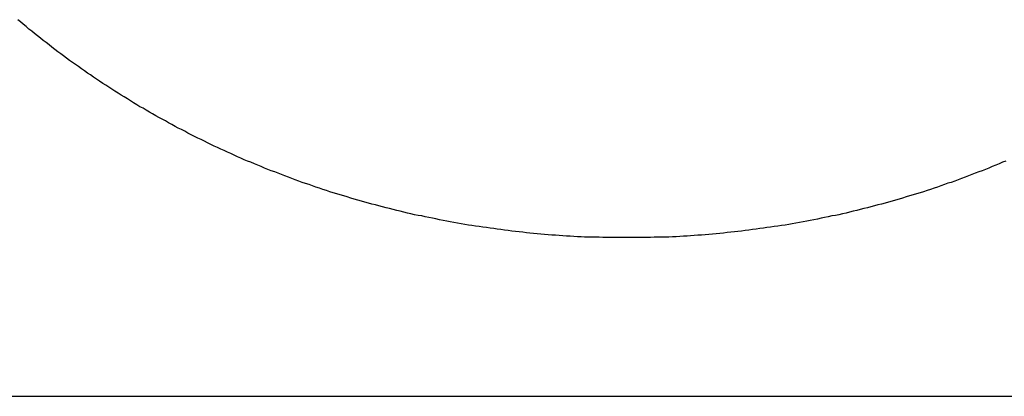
# Model space of a CAD drawing. Extents: x 1107 to 4046, y 937 to 3355.
# Tile 399 of 656: x 2154.5 to 2157.55, y 2682.6 to 2683.77. Entities that reach past the tile are written whole.
import ezdxf

# ---------------------------------------------------------------- set-up
doc = ezdxf.new("R2010")
doc.units = 0
doc.layers.add('KF_VIDA_L___C_REAR', color=7, linetype='CONTINUOUS')

# ---------------------------------------------------------------- blocks, each defined once
blk = doc.blocks.new('KF_VIDA_L___C_REAR')
at = {"layer": 'KF_VIDA_L___C_REAR'}
blk.add_line((-46.917343, 993.38744), (42.917343, 993.38744), dxfattribs=at)
blk.add_polyline3d([(-29.428, 994.115, 0), (-29.4384, 994.111, 0), (-29.4488, 994.106, 0), (-29.4593, 994.102, 0), (-29.4697, 994.098, 0), (-29.4802, 994.093, 0), (-29.4907, 994.089, 0), (-29.5012, 994.085, 0), (-29.5117, 994.081, 0), (-29.5223, 994.077, 0), (-29.5328, 994.073, 0), (-29.5434, 994.069, 0), (-29.554, 994.065, 0), (-29.5646, 994.061, 0), (-29.5752, 994.057, 0), (-29.5859, 994.053, 0), (-29.5965, 994.049, 0), (-29.6072, 994.046, 0), (-29.6178, 994.042, 0), (-29.6285, 994.038, 0), (-29.6392, 994.034, 0), (-29.65, 994.031, 0), (-29.6607, 994.027, 0), (-29.6714, 994.024, 0), (-29.6822, 994.02, 0), (-29.693, 994.017, 0), (-29.7038, 994.014, 0), (-29.7145, 994.01, 0), (-29.7254, 994.007, 0), (-29.7362, 994.004, 0), (-29.747, 994, 0), (-29.7579, 993.997, 0), (-29.7687, 993.994, 0), (-29.7796, 993.991, 0), (-29.7905, 993.988, 0), (-29.8014, 993.985, 0), (-29.8123, 993.982, 0), (-29.8232, 993.979, 0), (-29.8341, 993.976, 0), (-29.8451, 993.973, 0), (-29.856, 993.97, 0), (-29.867, 993.968, 0), (-29.8779, 993.965, 0), (-29.8889, 993.962, 0), (-29.8999, 993.96, 0), (-29.9109, 993.957, 0), (-29.9219, 993.954, 0), (-29.9329, 993.952, 0), (-29.944, 993.949, 0), (-29.955, 993.947, 0), (-29.9661, 993.945, 0), (-29.9771, 993.942, 0), (-29.9882, 993.94, 0), (-29.9993, 993.938, 0), (-30.0103, 993.935, 0), (-30.0214, 993.933, 0), (-30.0325, 993.931, 0), (-30.0436, 993.929, 0), (-30.0548, 993.927, 0), (-30.0659, 993.925, 0), (-30.077, 993.923, 0), (-30.0881, 993.921, 0), (-30.0993, 993.919, 0), (-30.1104, 993.917, 0), (-30.1216, 993.916, 0), (-30.1328, 993.914, 0), (-30.1439, 993.912, 0), (-30.1551, 993.91, 0), (-30.1663, 993.909, 0), (-30.1775, 993.907, 0), (-30.1887, 993.906, 0), (-30.1999, 993.904, 0), (-30.2111, 993.903, 0), (-30.2223, 993.901, 0), (-30.2335, 993.9, 0), (-30.2447, 993.898, 0), (-30.256, 993.897, 0), (-30.2672, 993.896, 0), (-30.2784, 993.895, 0), (-30.2897, 993.894, 0), (-30.3009, 993.892, 0), (-30.3122, 993.891, 0), (-30.3234, 993.89, 0), (-30.3347, 993.889, 0), (-30.346, 993.888, 0), (-30.3572, 993.887, 0), (-30.3685, 993.886, 0), (-30.3798, 993.886, 0), (-30.391, 993.885, 0), (-30.4023, 993.884, 0), (-30.4136, 993.883, 0), (-30.4249, 993.883, 0), (-30.4362, 993.882, 0), (-30.4475, 993.881, 0), (-30.4587, 993.881, 0), (-30.47, 993.88, 0), (-30.4813, 993.88, 0), (-30.4926, 993.879, 0), (-30.5039, 993.879, 0), (-30.5152, 993.879, 0), (-30.5265, 993.878, 0), (-30.5378, 993.878, 0), (-30.5491, 993.878, 0), (-30.5604, 993.878, 0), (-30.5717, 993.878, 0), (-30.583, 993.878, 0), (-30.5943, 993.878, 0), (-30.6057, 993.878, 0), (-30.617, 993.878, 0), (-30.6283, 993.878, 0), (-30.6396, 993.878, 0), (-30.6509, 993.878, 0), (-30.6622, 993.878, 0), (-30.6735, 993.878, 0), (-30.6848, 993.879, 0), (-30.6961, 993.879, 0), (-30.7074, 993.879, 0), (-30.7187, 993.88, 0), (-30.73, 993.88, 0), (-30.7412, 993.881, 0), (-30.7525, 993.881, 0), (-30.7638, 993.882, 0), (-30.7751, 993.883, 0), (-30.7864, 993.883, 0), (-30.7977, 993.884, 0), (-30.809, 993.885, 0), (-30.8202, 993.886, 0), (-30.8315, 993.886, 0), (-30.8428, 993.887, 0), (-30.854, 993.888, 0), (-30.8653, 993.889, 0), (-30.8766, 993.89, 0), (-30.8878, 993.891, 0), (-30.8991, 993.892, 0), (-30.9103, 993.893, 0), (-30.9216, 993.895, 0), (-30.9328, 993.896, 0), (-30.944, 993.897, 0), (-30.9553, 993.898, 0), (-30.9665, 993.9, 0), (-30.9777, 993.901, 0), (-30.9889, 993.903, 0), (-31.0001, 993.904, 0), (-31.0113, 993.906, 0), (-31.0225, 993.907, 0), (-31.0337, 993.909, 0), (-31.0449, 993.91, 0), (-31.0561, 993.912, 0), (-31.0672, 993.914, 0), (-31.0784, 993.916, 0), (-31.0896, 993.917, 0), (-31.1007, 993.919, 0), (-31.1119, 993.921, 0), (-31.123, 993.923, 0), (-31.1341, 993.925, 0), (-31.1453, 993.927, 0), (-31.1564, 993.929, 0), (-31.1675, 993.931, 0), (-31.1786, 993.933, 0), (-31.1897, 993.936, 0), (-31.2008, 993.938, 0), (-31.2118, 993.94, 0), (-31.2229, 993.942, 0), (-31.2339, 993.945, 0), (-31.245, 993.947, 0), (-31.256, 993.949, 0), (-31.2671, 993.952, 0), (-31.2781, 993.954, 0), (-31.2891, 993.957, 0), (-31.3001, 993.96, 0), (-31.3111, 993.962, 0), (-31.3221, 993.965, 0), (-31.333, 993.968, 0), (-31.344, 993.97, 0), (-31.3549, 993.973, 0), (-31.3659, 993.976, 0), (-31.3768, 993.979, 0), (-31.3877, 993.982, 0), (-31.3986, 993.985, 0), (-31.4095, 993.988, 0), (-31.4204, 993.991, 0), (-31.4313, 993.994, 0), (-31.4421, 993.997, 0), (-31.453, 994, 0), (-31.4638, 994.004, 0), (-31.4746, 994.007, 0), (-31.4854, 994.01, 0), (-31.4962, 994.014, 0), (-31.507, 994.017, 0), (-31.5178, 994.02, 0), (-31.5286, 994.024, 0), (-31.5393, 994.027, 0), (-31.55, 994.031, 0), (-31.5608, 994.034, 0), (-31.5715, 994.038, 0), (-31.5821, 994.042, 0), (-31.5928, 994.045, 0), (-31.6035, 994.049, 0), (-31.6141, 994.053, 0), (-31.6248, 994.057, 0), (-31.6354, 994.061, 0), (-31.646, 994.065, 0), (-31.6566, 994.069, 0), (-31.6671, 994.073, 0), (-31.6777, 994.077, 0), (-31.6882, 994.081, 0), (-31.6988, 994.085, 0), (-31.7093, 994.089, 0), (-31.7198, 994.093, 0), (-31.7302, 994.098, 0), (-31.7407, 994.102, 0), (-31.7511, 994.106, 0), (-31.7616, 994.111, 0), (-31.772, 994.115, 0), (-31.7824, 994.119, 0), (-31.7928, 994.124, 0), (-31.8031, 994.128, 0), (-31.8135, 994.133, 0), (-31.8238, 994.138, 0), (-31.8341, 994.142, 0), (-31.8444, 994.147, 0), (-31.8546, 994.152, 0), (-31.8649, 994.157, 0), (-31.8751, 994.161, 0), (-31.8853, 994.166, 0), (-31.8955, 994.171, 0), (-31.9057, 994.176, 0), (-31.9159, 994.181, 0), (-31.926, 994.186, 0), (-31.9361, 994.191, 0), (-31.9462, 994.196, 0), (-31.9563, 994.201, 0), (-31.9663, 994.207, 0), (-31.9764, 994.212, 0), (-31.9864, 994.217, 0), (-31.9964, 994.222, 0), (-32.0063, 994.228, 0), (-32.0163, 994.233, 0), (-32.0262, 994.239, 0), (-32.0361, 994.244, 0), (-32.046, 994.25, 0), (-32.0559, 994.255, 0), (-32.0657, 994.261, 0), (-32.0755, 994.266, 0), (-32.0853, 994.272, 0), (-32.0951, 994.278, 0), (-32.1049, 994.283, 0), (-32.1146, 994.289, 0), (-32.1243, 994.295, 0), (-32.134, 994.301, 0), (-32.1436, 994.307, 0), (-32.1533, 994.313, 0), (-32.1629, 994.319, 0), (-32.1725, 994.325, 0), (-32.182, 994.331, 0), (-32.1916, 994.337, 0), (-32.2011, 994.343, 0), (-32.2106, 994.349, 0), (-32.22, 994.355, 0), (-32.2295, 994.362, 0), (-32.2389, 994.368, 0), (-32.2483, 994.374, 0), (-32.2576, 994.381, 0), (-32.267, 994.387, 0), (-32.2763, 994.394, 0), (-32.2856, 994.4, 0), (-32.2948, 994.407, 0), (-32.3041, 994.413, 0), (-32.3133, 994.42, 0), (-32.3224, 994.426, 0), (-32.3316, 994.433, 0), (-32.3407, 994.44, 0), (-32.3498, 994.446, 0), (-32.3589, 994.453, 0), (-32.3679, 994.46, 0), (-32.3769, 994.467, 0), (-32.3859, 994.474, 0), (-32.3949, 994.481, 0), (-32.4038, 994.488, 0), (-32.4127, 994.495, 0), (-32.4216, 994.502, 0), (-32.4304, 994.509, 0), (-32.4392, 994.516, 0), (-32.448, 994.523, 0), (-32.4568, 994.531, 0), (-32.4655, 994.538, 0), (-32.4742, 994.545, 0), (-32.4828, 994.552, 0)], dxfattribs=at)

msp = doc.modelspace()

# ---------------------------------------------------------------- block references
at = {"layer": 'KF_VIDA_L___C_REAR'}
msp.add_blockref('KF_VIDA_L___C_REAR', (2186.9791, 1689.2132), dxfattribs=at)

doc.saveas('drawing.dxf')
